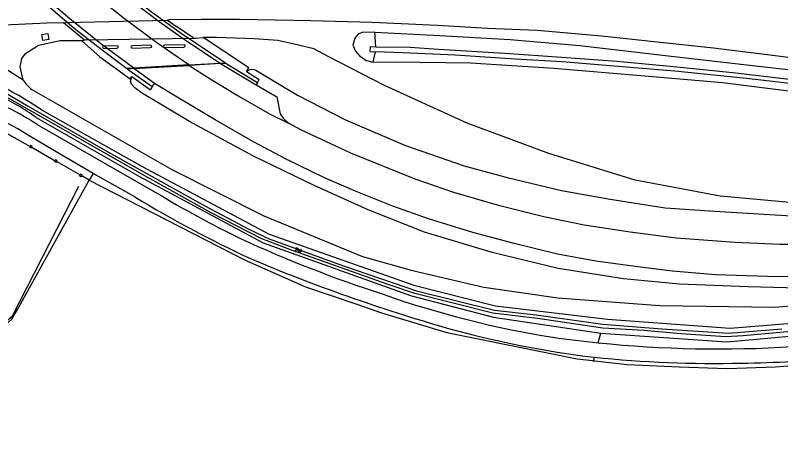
# Model space of a CAD drawing. Extents: x 135990 to 139000, y 393500 to 396000.
# Drawn here: x 137199.5 to 137375.1, y 395735.8 to 395832.9 of the extents above; entities that cross this region are included whole.
import ezdxf

# ---------------------------------------------------------------- set-up
doc = ezdxf.new("R2010")
doc.units = 0
for name, color, linetype in [('gg-afsc-hekwerk', 7, 'Continuous'), ('gg-afsc-muur', 7, 'Continuous'), ('gg-knt-BGT kruinlijn', 7, 'Continuous'), ('gg-knt-bronhoudergrens', 7, 'Continuous'), ('gg-knt-verharding', 7, 'Continuous'), ('gg-kntw-bovenkant insteek waterloop', 7, 'Continuous'), ('gg-kntw-midden sloot', 7, 'Continuous'), ('gg-kntw-waterlijn', 7, 'Continuous'), ('gg-kwrk-kunstwerk niveau 01', 7, 'Continuous'), ('gt-grn-groengrens', 7, 'Continuous'), ('gt-symb-watersymbool', 7, 'Continuous'), ('gx-grn-maaiveld', 7, 'Continuous')]:
    doc.layers.add(name, color=color, linetype=linetype)

# ---------------------------------------------------------------- blocks, each defined once
blk = doc.blocks.new('gt0-WA')
at = {"layer": 'gt-symb-watersymbool'}
for centre, start, end in [((-0.32, 0.02), 28.0725, 151.9275), ((0.43, 0.42), 208.0725, 331.9275), ((-0.32, -0.43), 28.0725, 151.9275), ((0.43, -0.03), 208.0725, 331.9275)]:
    blk.add_arc(centre, 0.425, start, end, dxfattribs=at)

msp = doc.modelspace()

# ---------------------------------------------------------------- linework, layer by layer
at = {"layer": 'gg-afsc-hekwerk'}
for p, q in [((137197.495, 395805.877), (137202.906, 395802.862)), ((137197.495, 395805.877), (137202.906, 395802.862)), ((137203.291, 395802.665), (137208.627, 395799.567)), ((137203.291, 395802.665), (137208.627, 395799.567)), ((137208.999, 395799.371), (137214.347, 395796.301)), ((137208.999, 395799.371), (137214.347, 395796.301)), ((137216.435, 395795.12), (137214.735, 395796.071)), ((137216.435, 395795.12), (137214.735, 395796.071))]:
    msp.add_line(p, q, dxfattribs=at)
at = {"layer": 'gg-afsc-muur'}
for points in [[(137203.291, 395802.665), (137203.386, 395802.852), (137203.002, 395803.049), (137202.906, 395802.862)], [(137203.291, 395802.665), (137203.195, 395802.478), (137202.81, 395802.675), (137202.906, 395802.862)], [(137208.999, 395799.371), (137208.901, 395799.185), (137208.529, 395799.381), (137208.627, 395799.567)], [(137208.999, 395799.371), (137209.097, 395799.557), (137208.724, 395799.753), (137208.627, 395799.567)], [(137214.735, 395796.071), (137214.63, 395795.891), (137214.241, 395796.12), (137214.347, 395796.301)], [(137214.735, 395796.071), (137214.843, 395796.253), (137214.454, 395796.482), (137214.347, 395796.301)]]:
    msp.add_lwpolyline(points, dxfattribs=at)
at = {"layer": 'gg-knt-BGT kruinlijn'}
for p, q in [((137226.644, 395820.703), (137225.134, 395820.614)), ((137230.913, 395816.492), (137225.134, 395820.614)), ((137226.644, 395820.703), (137239.368, 395821.457)), ((137246.571, 395821.884), (137239.368, 395821.457)), ((137246.571, 395821.884), (137247.661, 395821.949)), ((137255.019, 395817.442), (137247.661, 395821.949)), ((137253.006, 395820.345), (137253.567, 395820.572)), ((137253.567, 395820.572), (137254.205, 395820.532)), ((137225.906, 395817.849), (137226.217, 395818.872)), ((137226.217, 395818.872), (137230.501, 395815.844)), ((137252.535, 395820.038), (137253.006, 395820.345)), ((137252.535, 395820.038), (137255.461, 395818.237)), ((137254.205, 395820.532), (137254.693, 395820.326)), ((137254.693, 395820.326), (137264.234, 395814.606)), ((137226.139, 395817.166), (137225.906, 395817.849)), ((137226.942, 395816.262), (137226.139, 395817.166)), ((137255.019, 395817.442), (137255.461, 395818.237)), ((137228.402, 395815.156), (137226.942, 395816.262)), ((137230.913, 395816.492), (137230.501, 395815.844)), ((137239.468, 395808.569), (137228.402, 395815.156)), ((137264.234, 395814.606), (137275.228, 395808.97)), ((137254.141, 395800.578), (137239.468, 395808.569)), ((137275.228, 395808.97), (137288.964, 395803.073)), ((137288.964, 395803.073), (137302.452, 395798.378)), ((137268.026, 395793.872), (137254.141, 395800.578)), ((137302.452, 395798.378), (137312.304, 395795.695)), ((137312.304, 395795.695), (137324.793, 395792.757)), ((137280.462, 395788.261), (137268.026, 395793.872)), ((137324.793, 395792.757), (137335.937, 395790.709)), ((137335.937, 395790.709), (137348.566, 395788.789)), ((137293.383, 395783.162), (137280.462, 395788.261)), ((137348.566, 395788.789), (137359.869, 395788.003)), ((137359.869, 395788.003), (137377.582, 395786.91)), ((137308.856, 395778.52), (137293.383, 395783.162)), ((137323.988, 395774.839), (137308.856, 395778.52)), ((137339.037, 395772.417), (137323.988, 395774.839)), ((137351.856, 395771.249), (137339.037, 395772.417)), ((137367.622, 395770.654), (137351.856, 395771.249)), ((137382.338, 395770.247), (137367.622, 395770.654))]:
    msp.add_line(p, q, dxfattribs=at)
at = {"layer": 'gg-knt-bronhoudergrens'}
msp.add_lwpolyline([(137165.903, 395735.758), (137161.617, 395753.186), (137195.734, 395761.128), (137197.139, 395761.788), (137198.685, 395763.194), (137200.03, 395765.423), (137216.435, 395795.12)], dxfattribs=at)
at = {"layer": 'gg-knt-verharding'}
msp.add_line((137226.895, 395791.28), (137217.317, 395796.667), dxfattribs=at)
for points in [[(137204.501, 395807.889), (137227.813, 395794.458), (137231.725, 395792.271)], [(137217.317, 395796.667), (137210.148, 395800.805), (137203.019, 395805.013)]]:
    msp.add_lwpolyline(points, dxfattribs=at)
for centre, radius, start, end in [((137162.487, 395742.046), 78.105, 57.45807, 64.11745), ((137169.235, 395754.525), 60.749, 56.21195, 64.90924), ((137371.098, 396028.989), 278.029, 238.75745, 244.95771), ((137368.935, 396020.853), 266.602, 239.02507, 243.78088), ((137378.282, 396059.017), 305.086, 245.37274, 251.97736), ((137408.758, 396145.274), 399.609, 247.1236, 253.98916), ((137358.192, 395980.609), 224.369, 250.66096, 260.91948), ((137358.063, 395972.697), 219.747, 254.2835, 263.26705), ((137360.846, 396027.129), 270.766, 261.91873, 264.14235), ((137360.823, 396026.898), 270.534, 264.14219, 273.59603), ((137360.151, 396026.747), 273.702, 264.15943, 271.24689), ((137365.182, 395936.683), 183.575, 270.28864, 277.49478)]:
    msp.add_arc(centre, radius, start, end, dxfattribs=at)
at = {"layer": 'gg-kntw-bovenkant insteek waterloop'}
for points in [[(137205.505, 395811.272), (137228.623, 395798.237), (137257.71, 395782.724), (137290.897, 395771.033), (137309.654, 395766.265), (137335.337, 395763.233), (137363.494, 395761.122), (137403.995, 395764.396), (137436.338, 395768.257)], [(137204.309, 395809.453), (137227.826, 395795.994), (137256.385, 395780.695), (137290.355, 395768.544), (137309.149, 395763.632), (137333.809, 395759.991)], [(137333.809, 395759.991), (137362.692, 395757.986), (137404.248, 395761.758), (137442.984, 395765.443), (137481.649, 395766.719), (137521.465, 395766.964), (137531.679, 395766.168)]]:
    msp.add_lwpolyline(points, dxfattribs=at)
for centre, radius, start, end in [((137146.605, 395721.892), 107.042, 56.61581, 69.76268), ((137167.018, 395756.748), 64.563, 54.71856, 63.76314)]:
    msp.add_arc(centre, radius, start, end, dxfattribs=at)
at = {"layer": 'gg-kntw-midden sloot'}
msp.add_lwpolyline([(137161.376, 395755.003), (137196.584, 395761.988), (137198.861, 395763.962), (137214.037, 395793.722)], dxfattribs=at)
at = {"layer": 'gg-kntw-waterlijn'}
for points in [[(137196.065, 395815.871), (137202.42, 395812.104), (137220.75, 395801.638), (137242.947, 395789.2), (137253.041, 395783.849), (137257.756, 395781.637), (137262.744, 395779.825), (137274.778, 395775.454), (137291.507, 395769.675), (137309.444, 395765.284), (137318.98, 395764.213), (137334.281, 395762.08), (137347.809, 395760.976), (137363.06, 395760.009), (137375.321, 395761.003)], [(137404.484, 395762.821), (137366.42, 395759.394), (137362.469, 395759.179), (137352.143, 395759.831), (137343.662, 395760.599), (137334.227, 395761.155), (137319.305, 395763.345), (137309.011, 395764.555), (137291.116, 395769.092), (137284.82, 395771.246), (137262.852, 395779.017), (137256.051, 395781.672), (137244.403, 395787.635), (137229.766, 395795.804), (137197.765, 395813.996)]]:
    msp.add_lwpolyline(points, dxfattribs=at)
at = {"layer": 'gg-kwrk-kunstwerk niveau 01'}
for q in [(137226.693, 395820.807), (137246.399, 395821.975)]:
    msp.add_line((137239.311, 395821.555), q, dxfattribs=at)
for points in [[(137226.693, 395820.807), (137224.986, 395820.706), (137219.386, 395824.923), (137213.014, 395829.943), (137206.497, 395835.519), (137199.981, 395841.471), (137194.38, 395846.985), (137188.095, 395853.509), (137186.573, 395855.275), (137187.949, 395855.178)], [(137226.693, 395820.807), (137219.124, 395826.392), (137212.027, 395832.143), (137205.256, 395837.932), (137197.858, 395844.884), (137192.612, 395850.303), (137187.949, 395855.178)], [(137239.311, 395821.555), (137231.955, 395826.618), (137224.573, 395832.121), (137216.763, 395838.413), (137211.502, 395842.951), (137205.741, 395848.31), (137199.549, 395854.355)], [(137246.399, 395821.975), (137247.604, 395822.046), (137244.761, 395823.917), (137237.308, 395828.889), (137230.955, 395833.481), (137224.434, 395838.554), (137217.397, 395844.42), (137210.382, 395850.676), (137207.079, 395853.822), (137206.034, 395853.896)], [(137246.399, 395821.975), (137245.103, 395822.812), (137238.796, 395827.018), (137232.469, 395831.469), (137226.555, 395835.986), (137220.617, 395840.729), (137216.331, 395844.392), (137210.951, 395849.216), (137206.034, 395853.896)]]:
    msp.add_lwpolyline(points, dxfattribs=at)
at = {"layer": 'gt-grn-groengrens'}
for p, q in [((137217.317, 395796.667), (137216.435, 395795.12)), ((137333.212, 395757.777), (137333.809, 395759.991)), ((137332.299, 395754.466), (137332.099, 395753.683))]:
    msp.add_line(p, q, dxfattribs=at)
for points in [[(137216.435, 395795.12), (137252.039, 395776.8), (137266.062, 395770.583), (137277.824, 395766.66), (137283.525, 395764.629), (137298.49, 395760.12), (137328.353, 395754.089), (137331.892, 395753.689), (137332.099, 395753.683)], [(137332.099, 395753.683), (137332.085, 395753.629), (137332.467, 395753.624), (137339.862, 395752.788), (137351.79, 395752.282), (137362.798, 395751.88), (137373.807, 395752.235), (137405.786, 395754.712), (137447.261, 395758.2), (137482.44, 395760.295), (137505.584, 395760.336), (137512.81, 395760.026)]]:
    msp.add_lwpolyline(points, dxfattribs=at)
at = {"layer": 'gx-grn-maaiveld'}
for p, q in [((137215.376, 395827.233), (137210.521, 395831.243)), ((137234.815, 395831.874), (137234.423, 395831.864)), ((137234.423, 395831.864), (137236.449, 395830.367)), ((137240.321, 395827.745), (137236.449, 395830.367)), ((137215.785, 395827.29), (137240.393, 395827.696)), ((137240.393, 395827.696), (137240.321, 395827.745)), ((137240.393, 395827.696), (137240.813, 395827.703)), ((137240.813, 395827.703), (137242.612, 395827.842)), ((137282.225, 395825.656), (137281.956, 395829.093)), ((137201.277, 395818.076), (137186.663, 395827.215)), ((137214.71, 395827.139), (137215.376, 395827.233)), ((137215.785, 395827.29), (137215.376, 395827.233)), ((137282.031, 395824.558), (137281.503, 395822.203)), ((137231.413, 395817.292), (137226.644, 395820.703)), ((137246.571, 395821.884), (137254.732, 395816.997)), ((137230.913, 395816.492), (137231.413, 395817.292)), ((137255.019, 395817.442), (137254.732, 395816.997)), ((137391.236, 395767.347), (137373.731, 395765.877))]:
    msp.add_line(p, q, dxfattribs=at)
for points in [[(137210.521, 395831.243), (137206.698, 395831.118), (137196.965, 395830.694), (137180.318, 395829.521), (137161, 395827.844), (137141.93, 395826.17), (137130.719, 395824.866)], [(137210.521, 395831.243), (137211.052, 395831.26), (137234.423, 395831.864)], [(137415.869, 395817.443), (137389.509, 395821.613), (137375.014, 395823.498), (137359.676, 395825.428), (137346.701, 395826.78), (137333.974, 395828.165), (137319.22, 395829.44), (137307.819, 395829.91), (137296.344, 395830.582), (137281.327, 395831.283), (137267.272, 395831.657), (137250.913, 395831.95), (137242.173, 395831.979), (137234.815, 395831.874)], [(137205.566, 395828.559), (137206.963, 395828.789), (137207.173, 395827.382), (137205.788, 395827.153), (137205.566, 395828.559)], [(137252.535, 395820.038), (137253.036, 395820.867), (137242.612, 395827.842)], [(137396.094, 395787.978), (137385.596, 395789.195), (137361.166, 395791.394), (137341.686, 395795.098), (137321.897, 395801.213), (137303.149, 395808.198), (137284.213, 395816.815), (137271.259, 395823.519), (137267.933, 395825.256), (137263.132, 395826.371), (137259.733, 395827.126), (137254.255, 395827.557), (137245.613, 395827.828), (137242.612, 395827.842)], [(137281.956, 395829.093), (137278.98, 395828.968), (137278.158, 395828.586), (137277.386, 395827.672), (137276.903, 395826.101), (137277.492, 395824.75), (137278.54, 395823.538), (137280.056, 395822.567), (137281.503, 395822.203)], [(137281.956, 395829.093), (137296.869, 395828.278), (137313.034, 395827.365), (137328.956, 395826.008), (137348.636, 395823.738), (137369.31, 395821.385), (137390.397, 395818.945), (137412.944, 395815.564)], [(137201.277, 395818.076), (137200.63, 395821.136), (137200.983, 395823.068), (137201.857, 395824.175), (137204.846, 395826.078), (137209.746, 395827.129), (137214.71, 395827.139)], [(137214.71, 395827.139), (137218.854, 395823.438), (137225.829, 395818.377), (137226.217, 395818.872)], [(137219.577, 395825.772), (137219.505, 395825.619), (137219.573, 395825.464), (137219.867, 395825.353), (137222.758, 395825.41), (137223.006, 395825.485), (137223.122, 395825.617), (137223.062, 395825.842), (137222.852, 395825.949), (137219.796, 395825.884), (137219.577, 395825.772)], [(137230.821, 395825.727), (137230.761, 395825.952), (137230.551, 395826.058), (137226.296, 395825.972), (137226.078, 395825.86), (137226.006, 395825.706), (137226.074, 395825.551), (137226.368, 395825.441), (137230.457, 395825.52), (137230.705, 395825.595), (137230.821, 395825.727)], [(137238.485, 395825.85), (137238.424, 395826.075), (137238.214, 395826.182), (137233.75, 395826.111), (137233.532, 395825.999), (137233.46, 395825.845), (137233.528, 395825.69), (137233.822, 395825.58), (137238.12, 395825.644), (137238.369, 395825.719), (137238.485, 395825.85)], [(137282.225, 395825.656), (137280.913, 395825.676), (137280.851, 395824.603), (137282.031, 395824.558)], [(137412.891, 395812.253), (137400.072, 395814.26), (137383.036, 395816.6), (137367.243, 395818.46), (137350.768, 395820.103), (137338.688, 395821.119), (137324.934, 395822.248), (137314.145, 395822.887), (137300.368, 395823.774), (137288.386, 395824.317), (137282.031, 395824.558)], [(137413.22, 395813.085), (137402.18, 395814.857), (137389.924, 395816.707), (137376.974, 395818.224), (137364.082, 395819.752), (137349.741, 395821.162), (137337.485, 395822.343), (137324.858, 395823.228), (137311.82, 395824.214), (137296.535, 395825.083), (137290.036, 395825.539), (137282.225, 395825.656)], [(137239.368, 395821.457), (137245.207, 395817.753), (137251.137, 395814.187), (137257.834, 395810.359), (137262.128, 395808.153)], [(137281.503, 395822.203), (137286.646, 395822.254), (137303.87, 395822.073), (137323.06, 395820.789), (137342.973, 395819.093), (137361.718, 395817.53), (137384.17, 395814.689), (137400.452, 395812.487), (137413.538, 395810.436)], [(137392.675, 395772.942), (137384.213, 395772.801), (137372.025, 395772.993), (137360.083, 395773.408), (137350.242, 395774.212), (137341.717, 395775.257), (137332.622, 395776.53), (137323.869, 395778.135), (137313.959, 395780.565), (137304.462, 395783.062), (137294.26, 395786.23), (137286.096, 395789.17), (137277.657, 395792.511), (137270.399, 395795.658), (137261.635, 395799.903), (137254.116, 395803.87), (137245.359, 395808.926), (137236.616, 395814.148), (137231.413, 395817.292)], [(137373.731, 395765.877), (137347.323, 395766.261), (137323.928, 395768.01), (137307, 395770.459), (137291.873, 395773.994), (137290.411, 395774.4), (137279.174, 395777.525), (137256.539, 395786.844), (137235.441, 395797.44), (137203.361, 395815.87)], [(137254.732, 395816.997), (137259.47, 395814.266), (137260.265, 395810.354), (137260.945, 395809.34), (137262.128, 395808.153)], [(137396.266, 395780.489), (137389.701, 395780.34), (137374.894, 395780.36), (137364.594, 395780.798), (137351.075, 395781.781), (137340.544, 395783.138), (137329.965, 395784.8), (137320.762, 395786.667), (137310.612, 395789.195), (137300.087, 395792.284), (137291.22, 395795.366), (137276.495, 395801.309), (137265.153, 395806.599), (137262.128, 395808.153)]]:
    msp.add_lwpolyline(points, dxfattribs=at)
msp.add_arc((137208.065, 395822.401), 8.049, 212.50521, 234.23688, dxfattribs=at)

# ---------------------------------------------------------------- block references
at = {"layer": 'gt-symb-watersymbool'}
msp.add_blockref('gt0-WA', (137264.362, 395779.075), dxfattribs=at)

doc.saveas('drawing.dxf')
